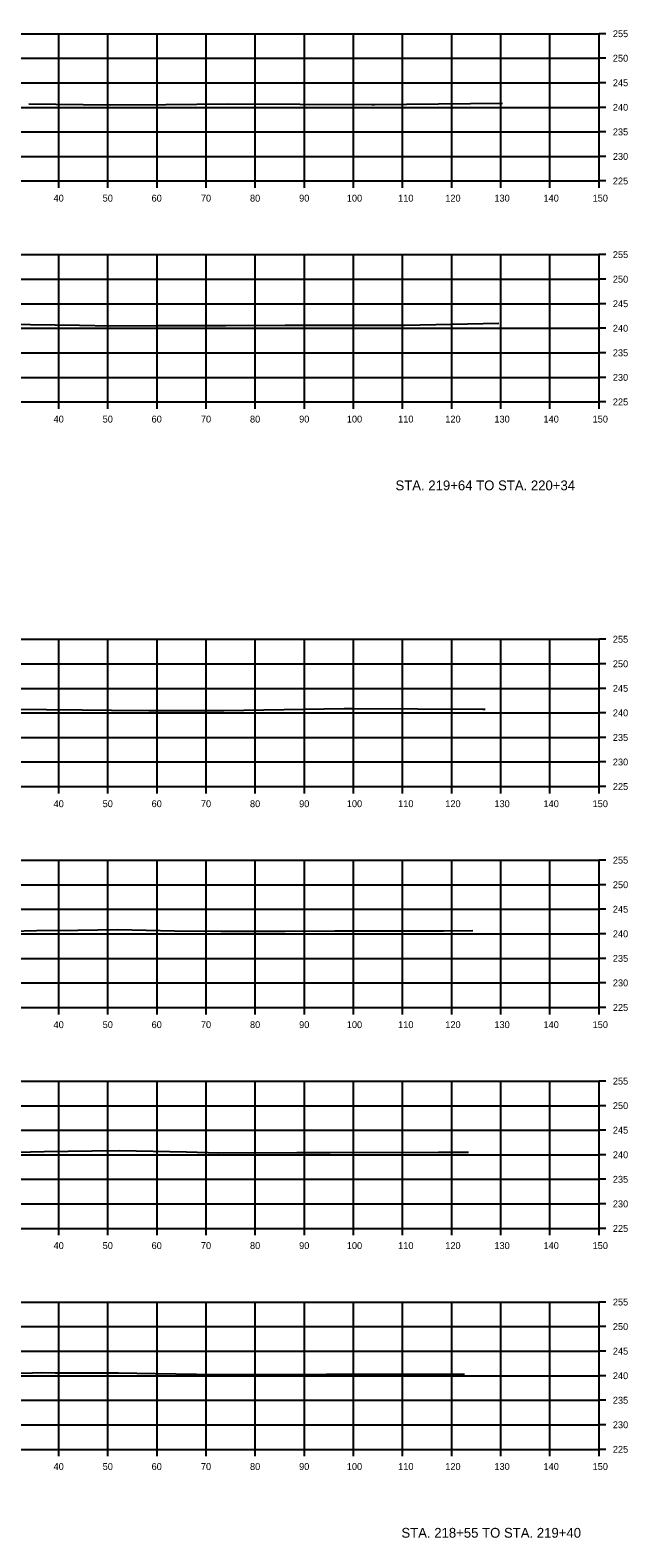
# Model space of a CAD drawing. Extents: x 1369627 to 1374022, y 380035 to 398173.
# Drawn here: x 1372920.4 to 1373042.1, y 384323.6 to 384630.7 of the extents above; entities that cross this region are included whole.
import ezdxf

# ---------------------------------------------------------------- set-up
doc = ezdxf.new("R2010")
doc.units = 0
for name, color, linetype in [('R_Axis', 7, 'Continuous'), ('R_Axis Annot', 7, 'Continuous'), ('R_Draft', 7, 'Continuous'), ('R_Exist Surface', 7, 'Continuous'), ('R_Grid', 7, 'Continuous')]:
    doc.layers.add(name, color=color, linetype=linetype)

msp = doc.modelspace()

# ---------------------------------------------------------------- linework, layer by layer
at = {"layer": 'R_Axis'}
for p, q in [((1373036.21, 384599.94), (1373036.21, 384629.94)), ((1373037.61, 384629.94), (1373036.21, 384629.94)), ((1373037.61, 384624.94), (1373036.21, 384624.94)), ((1373037.61, 384619.94), (1373036.21, 384619.94)), ((1373037.61, 384614.94), (1373036.21, 384614.94)), ((1373037.61, 384609.94), (1373036.21, 384609.94)), ((1373037.61, 384604.94), (1373036.21, 384604.94)), ((1372736.21, 384599.94), (1373036.21, 384599.94)), ((1372926.21, 384598.54), (1372926.21, 384599.94)), ((1372936.21, 384598.54), (1372936.21, 384599.94)), ((1372946.21, 384598.54), (1372946.21, 384599.94)), ((1372956.21, 384598.54), (1372956.21, 384599.94)), ((1372966.21, 384598.54), (1372966.21, 384599.94)), ((1372976.21, 384598.54), (1372976.21, 384599.94)), ((1372986.21, 384598.54), (1372986.21, 384599.94)), ((1372996.21, 384598.54), (1372996.21, 384599.94)), ((1373006.21, 384598.54), (1373006.21, 384599.94)), ((1373016.21, 384598.54), (1373016.21, 384599.94)), ((1373026.21, 384598.54), (1373026.21, 384599.94)), ((1373036.21, 384598.54), (1373036.21, 384599.94)), ((1373037.61, 384599.94), (1373036.21, 384599.94)), ((1373036.21, 384554.94), (1373036.21, 384584.94)), ((1373037.61, 384584.94), (1373036.21, 384584.94)), ((1373037.61, 384579.94), (1373036.21, 384579.94)), ((1373037.61, 384574.94), (1373036.21, 384574.94)), ((1373037.61, 384569.94), (1373036.21, 384569.94)), ((1373037.61, 384564.94), (1373036.21, 384564.94)), ((1373037.61, 384559.94), (1373036.21, 384559.94)), ((1372736.21, 384554.94), (1373036.21, 384554.94)), ((1372926.21, 384553.54), (1372926.21, 384554.94)), ((1372936.21, 384553.54), (1372936.21, 384554.94)), ((1372946.21, 384553.54), (1372946.21, 384554.94)), ((1372956.21, 384553.54), (1372956.21, 384554.94)), ((1372966.21, 384553.54), (1372966.21, 384554.94)), ((1372976.21, 384553.54), (1372976.21, 384554.94)), ((1372986.21, 384553.54), (1372986.21, 384554.94)), ((1372996.21, 384553.54), (1372996.21, 384554.94)), ((1373006.21, 384553.54), (1373006.21, 384554.94)), ((1373016.21, 384553.54), (1373016.21, 384554.94)), ((1373026.21, 384553.54), (1373026.21, 384554.94)), ((1373036.21, 384553.54), (1373036.21, 384554.94)), ((1373037.61, 384554.94), (1373036.21, 384554.94)), ((1373036.21, 384476.6), (1373036.21, 384506.6)), ((1373037.61, 384506.6), (1373036.21, 384506.6)), ((1373037.61, 384501.6), (1373036.21, 384501.6)), ((1373037.61, 384496.6), (1373036.21, 384496.6)), ((1373037.61, 384491.6), (1373036.21, 384491.6)), ((1373037.61, 384486.6), (1373036.21, 384486.6)), ((1373037.61, 384481.6), (1373036.21, 384481.6)), ((1372736.21, 384476.6), (1373036.21, 384476.6)), ((1372926.21, 384475.2), (1372926.21, 384476.6)), ((1372936.21, 384475.2), (1372936.21, 384476.6)), ((1372946.21, 384475.2), (1372946.21, 384476.6)), ((1372956.21, 384475.2), (1372956.21, 384476.6)), ((1372966.21, 384475.2), (1372966.21, 384476.6)), ((1372976.21, 384475.2), (1372976.21, 384476.6)), ((1372986.21, 384475.2), (1372986.21, 384476.6)), ((1372996.21, 384475.2), (1372996.21, 384476.6)), ((1373006.21, 384475.2), (1373006.21, 384476.6)), ((1373016.21, 384475.2), (1373016.21, 384476.6)), ((1373026.21, 384475.2), (1373026.21, 384476.6)), ((1373036.21, 384475.2), (1373036.21, 384476.6)), ((1373037.61, 384476.6), (1373036.21, 384476.6)), ((1373036.21, 384431.6), (1373036.21, 384461.6)), ((1373037.61, 384461.6), (1373036.21, 384461.6)), ((1373037.61, 384456.6), (1373036.21, 384456.6)), ((1373037.61, 384451.6), (1373036.21, 384451.6)), ((1373037.61, 384446.6), (1373036.21, 384446.6)), ((1373037.61, 384441.6), (1373036.21, 384441.6)), ((1373037.61, 384436.6), (1373036.21, 384436.6)), ((1372736.21, 384431.6), (1373036.21, 384431.6)), ((1372926.21, 384430.2), (1372926.21, 384431.6)), ((1372936.21, 384430.2), (1372936.21, 384431.6)), ((1372946.21, 384430.2), (1372946.21, 384431.6)), ((1372956.21, 384430.2), (1372956.21, 384431.6)), ((1372966.21, 384430.2), (1372966.21, 384431.6)), ((1372976.21, 384430.2), (1372976.21, 384431.6)), ((1372986.21, 384430.2), (1372986.21, 384431.6)), ((1372996.21, 384430.2), (1372996.21, 384431.6)), ((1373006.21, 384430.2), (1373006.21, 384431.6)), ((1373016.21, 384430.2), (1373016.21, 384431.6)), ((1373026.21, 384430.2), (1373026.21, 384431.6)), ((1373036.21, 384430.2), (1373036.21, 384431.6)), ((1373037.61, 384431.6), (1373036.21, 384431.6)), ((1373036.21, 384386.6), (1373036.21, 384416.6)), ((1373037.61, 384416.6), (1373036.21, 384416.6)), ((1373037.61, 384411.6), (1373036.21, 384411.6)), ((1373037.61, 384406.6), (1373036.21, 384406.6)), ((1373037.61, 384401.6), (1373036.21, 384401.6)), ((1373037.61, 384396.6), (1373036.21, 384396.6)), ((1373037.61, 384391.6), (1373036.21, 384391.6)), ((1372736.21, 384386.6), (1373036.21, 384386.6)), ((1372926.21, 384385.2), (1372926.21, 384386.6)), ((1372936.21, 384385.2), (1372936.21, 384386.6)), ((1372946.21, 384385.2), (1372946.21, 384386.6)), ((1372956.21, 384385.2), (1372956.21, 384386.6)), ((1372966.21, 384385.2), (1372966.21, 384386.6)), ((1372976.21, 384385.2), (1372976.21, 384386.6)), ((1372986.21, 384385.2), (1372986.21, 384386.6)), ((1372996.21, 384385.2), (1372996.21, 384386.6)), ((1373006.21, 384385.2), (1373006.21, 384386.6)), ((1373016.21, 384385.2), (1373016.21, 384386.6)), ((1373026.21, 384385.2), (1373026.21, 384386.6)), ((1373036.21, 384385.2), (1373036.21, 384386.6)), ((1373037.61, 384386.6), (1373036.21, 384386.6)), ((1373036.21, 384341.6), (1373036.21, 384371.6)), ((1373037.61, 384371.6), (1373036.21, 384371.6)), ((1373037.61, 384366.6), (1373036.21, 384366.6)), ((1373037.61, 384361.6), (1373036.21, 384361.6)), ((1373037.61, 384356.6), (1373036.21, 384356.6)), ((1373037.61, 384351.6), (1373036.21, 384351.6)), ((1373037.61, 384346.6), (1373036.21, 384346.6)), ((1372736.21, 384341.6), (1373036.21, 384341.6)), ((1372926.21, 384340.2), (1372926.21, 384341.6)), ((1372936.21, 384340.2), (1372936.21, 384341.6)), ((1372946.21, 384340.2), (1372946.21, 384341.6)), ((1372956.21, 384340.2), (1372956.21, 384341.6)), ((1372966.21, 384340.2), (1372966.21, 384341.6)), ((1372976.21, 384340.2), (1372976.21, 384341.6)), ((1372986.21, 384340.2), (1372986.21, 384341.6)), ((1372996.21, 384340.2), (1372996.21, 384341.6)), ((1373006.21, 384340.2), (1373006.21, 384341.6)), ((1373016.21, 384340.2), (1373016.21, 384341.6)), ((1373026.21, 384340.2), (1373026.21, 384341.6)), ((1373036.21, 384340.2), (1373036.21, 384341.6)), ((1373037.61, 384341.6), (1373036.21, 384341.6))]:
    msp.add_line(p, q, dxfattribs=at)
at = {"layer": 'R_Exist Surface'}
for points in [[(1372920.07, 384615.64), (1372936.65, 384615.48), (1372948.01, 384615.55), (1372960.61, 384615.63), (1372989.91, 384615.55), (1372990.12, 384615.55), (1372990.48, 384615.55), (1373016.54, 384615.82)], [(1372915.49, 384570.79), (1372930.4, 384570.54), (1372936.71, 384570.45), (1372946.16, 384570.48), (1372960.18, 384570.48), (1372972.29, 384570.59), (1372988.36, 384570.55), (1372996.61, 384570.54), (1373015.79, 384571)], [(1372916.42, 384492.39), (1372930.96, 384492.24), (1372936.93, 384492.13), (1372944.52, 384492.1), (1372959.81, 384492.08), (1372984.27, 384492.51), (1372985.24, 384492.52), (1372986.07, 384492.52), (1373012.57, 384492.34), (1373012.98, 384492.33)], [(1372916.55, 384447.17), (1372921.68, 384447.29), (1372930.05, 384447.33), (1372938.24, 384447.48), (1372949.76, 384447.21), (1372959.16, 384447.15), (1372972.29, 384447.15), (1372982.41, 384447.18), (1373004.54, 384447.24), (1373010.49, 384447.28)], [(1372917.66, 384402.16), (1372923.2, 384402.28), (1372933.02, 384402.37), (1372938.56, 384402.48), (1372952.19, 384402.18), (1372958.79, 384402.02), (1372974.68, 384402.04), (1372981.45, 384402.04), (1373003.54, 384402.12), (1373009.64, 384402.16)], [(1372911.4, 384357.03), (1372920.87, 384357.2), (1372922.76, 384357.23), (1372925.48, 384357.2), (1372938.37, 384357.16), (1372945.84, 384357.05), (1372958.47, 384356.82), (1372972.47, 384356.86), (1372980.72, 384356.89), (1372997.6, 384356.88), (1373008.81, 384356.89)]]:
    msp.add_lwpolyline(points, dxfattribs=at)
at = {"layer": 'R_Grid'}
for p, q in [((1372736.21, 384629.94), (1373036.21, 384629.94)), ((1372926.21, 384599.94), (1372926.21, 384629.94)), ((1372936.21, 384599.94), (1372936.21, 384629.94)), ((1372946.21, 384599.94), (1372946.21, 384629.94)), ((1372956.21, 384599.94), (1372956.21, 384629.94)), ((1372966.21, 384599.94), (1372966.21, 384629.94)), ((1372976.21, 384599.94), (1372976.21, 384629.94)), ((1372986.21, 384599.94), (1372986.21, 384629.94)), ((1372996.21, 384599.94), (1372996.21, 384629.94)), ((1373006.21, 384599.94), (1373006.21, 384629.94)), ((1373016.21, 384599.94), (1373016.21, 384629.94)), ((1373026.21, 384599.94), (1373026.21, 384629.94)), ((1373036.21, 384599.94), (1373036.21, 384629.94)), ((1372736.21, 384624.94), (1373036.21, 384624.94)), ((1372736.21, 384619.94), (1373036.21, 384619.94)), ((1372736.21, 384614.94), (1373036.21, 384614.94)), ((1372736.21, 384609.94), (1373036.21, 384609.94)), ((1372736.21, 384604.94), (1373036.21, 384604.94)), ((1372736.21, 384599.94), (1373036.21, 384599.94)), ((1372736.21, 384584.94), (1373036.21, 384584.94)), ((1372926.21, 384554.94), (1372926.21, 384584.94)), ((1372936.21, 384554.94), (1372936.21, 384584.94)), ((1372946.21, 384554.94), (1372946.21, 384584.94)), ((1372956.21, 384554.94), (1372956.21, 384584.94)), ((1372966.21, 384554.94), (1372966.21, 384584.94)), ((1372976.21, 384554.94), (1372976.21, 384584.94)), ((1372986.21, 384554.94), (1372986.21, 384584.94)), ((1372996.21, 384554.94), (1372996.21, 384584.94)), ((1373006.21, 384554.94), (1373006.21, 384584.94)), ((1373016.21, 384554.94), (1373016.21, 384584.94)), ((1373026.21, 384554.94), (1373026.21, 384584.94)), ((1373036.21, 384554.94), (1373036.21, 384584.94)), ((1372736.21, 384579.94), (1373036.21, 384579.94)), ((1372736.21, 384574.94), (1373036.21, 384574.94)), ((1372736.21, 384569.94), (1373036.21, 384569.94)), ((1372736.21, 384564.94), (1373036.21, 384564.94)), ((1372736.21, 384559.94), (1373036.21, 384559.94)), ((1372736.21, 384554.94), (1373036.21, 384554.94)), ((1372736.21, 384506.6), (1373036.21, 384506.6)), ((1372926.21, 384476.6), (1372926.21, 384506.6)), ((1372936.21, 384476.6), (1372936.21, 384506.6)), ((1372946.21, 384476.6), (1372946.21, 384506.6)), ((1372956.21, 384476.6), (1372956.21, 384506.6)), ((1372966.21, 384476.6), (1372966.21, 384506.6)), ((1372976.21, 384476.6), (1372976.21, 384506.6)), ((1372986.21, 384476.6), (1372986.21, 384506.6)), ((1372996.21, 384476.6), (1372996.21, 384506.6)), ((1373006.21, 384476.6), (1373006.21, 384506.6)), ((1373016.21, 384476.6), (1373016.21, 384506.6)), ((1373026.21, 384476.6), (1373026.21, 384506.6)), ((1373036.21, 384476.6), (1373036.21, 384506.6)), ((1372736.21, 384501.6), (1373036.21, 384501.6)), ((1372736.21, 384496.6), (1373036.21, 384496.6)), ((1372736.21, 384491.6), (1373036.21, 384491.6)), ((1372736.21, 384486.6), (1373036.21, 384486.6)), ((1372736.21, 384481.6), (1373036.21, 384481.6)), ((1372736.21, 384476.6), (1373036.21, 384476.6)), ((1372736.21, 384461.6), (1373036.21, 384461.6)), ((1372926.21, 384431.6), (1372926.21, 384461.6)), ((1372936.21, 384431.6), (1372936.21, 384461.6)), ((1372946.21, 384431.6), (1372946.21, 384461.6)), ((1372956.21, 384431.6), (1372956.21, 384461.6)), ((1372966.21, 384431.6), (1372966.21, 384461.6)), ((1372976.21, 384431.6), (1372976.21, 384461.6)), ((1372986.21, 384431.6), (1372986.21, 384461.6)), ((1372996.21, 384431.6), (1372996.21, 384461.6)), ((1373006.21, 384431.6), (1373006.21, 384461.6)), ((1373016.21, 384431.6), (1373016.21, 384461.6)), ((1373026.21, 384431.6), (1373026.21, 384461.6)), ((1373036.21, 384431.6), (1373036.21, 384461.6)), ((1372736.21, 384456.6), (1373036.21, 384456.6)), ((1372736.21, 384451.6), (1373036.21, 384451.6)), ((1372736.21, 384446.6), (1373036.21, 384446.6)), ((1372736.21, 384441.6), (1373036.21, 384441.6)), ((1372736.21, 384436.6), (1373036.21, 384436.6)), ((1372736.21, 384431.6), (1373036.21, 384431.6)), ((1372736.21, 384416.6), (1373036.21, 384416.6)), ((1372926.21, 384386.6), (1372926.21, 384416.6)), ((1372936.21, 384386.6), (1372936.21, 384416.6)), ((1372946.21, 384386.6), (1372946.21, 384416.6)), ((1372956.21, 384386.6), (1372956.21, 384416.6)), ((1372966.21, 384386.6), (1372966.21, 384416.6)), ((1372976.21, 384386.6), (1372976.21, 384416.6)), ((1372986.21, 384386.6), (1372986.21, 384416.6)), ((1372996.21, 384386.6), (1372996.21, 384416.6)), ((1373006.21, 384386.6), (1373006.21, 384416.6)), ((1373016.21, 384386.6), (1373016.21, 384416.6)), ((1373026.21, 384386.6), (1373026.21, 384416.6)), ((1373036.21, 384386.6), (1373036.21, 384416.6)), ((1372736.21, 384411.6), (1373036.21, 384411.6)), ((1372736.21, 384406.6), (1373036.21, 384406.6)), ((1372736.21, 384401.6), (1373036.21, 384401.6)), ((1372736.21, 384396.6), (1373036.21, 384396.6)), ((1372736.21, 384391.6), (1373036.21, 384391.6)), ((1372736.21, 384386.6), (1373036.21, 384386.6)), ((1372736.21, 384371.6), (1373036.21, 384371.6)), ((1372926.21, 384341.6), (1372926.21, 384371.6)), ((1372936.21, 384341.6), (1372936.21, 384371.6)), ((1372946.21, 384341.6), (1372946.21, 384371.6)), ((1372956.21, 384341.6), (1372956.21, 384371.6)), ((1372966.21, 384341.6), (1372966.21, 384371.6)), ((1372976.21, 384341.6), (1372976.21, 384371.6)), ((1372986.21, 384341.6), (1372986.21, 384371.6)), ((1372996.21, 384341.6), (1372996.21, 384371.6)), ((1373006.21, 384341.6), (1373006.21, 384371.6)), ((1373016.21, 384341.6), (1373016.21, 384371.6)), ((1373026.21, 384341.6), (1373026.21, 384371.6)), ((1373036.21, 384341.6), (1373036.21, 384371.6)), ((1372736.21, 384366.6), (1373036.21, 384366.6)), ((1372736.21, 384361.6), (1373036.21, 384361.6)), ((1372736.21, 384356.6), (1373036.21, 384356.6)), ((1372736.21, 384351.6), (1373036.21, 384351.6)), ((1372736.21, 384346.6), (1373036.21, 384346.6)), ((1372736.21, 384341.6), (1373036.21, 384341.6))]:
    msp.add_line(p, q, dxfattribs=at)

# ---------------------------------------------------------------- texts
at = {"layer": 'R_Axis Annot'}
for s, p in [('255', (1373039.01, 384629.24)), ('250', (1373039.01, 384624.24)), ('245', (1373039.01, 384619.24)), ('240', (1373039.01, 384614.24)), ('235', (1373039.01, 384609.24)), ('230', (1373039.01, 384604.24)), ('225', (1373039.01, 384599.24)), ('40', (1372925.13, 384595.74)), ('50', (1372935.13, 384595.74)), ('60', (1372945.09, 384595.74)), ('70', (1372955.13, 384595.74)), ('80', (1372965.13, 384595.74)), ('90', (1372975.13, 384595.74)), ('100', (1372984.84, 384595.74)), ('110', (1372995.29, 384595.74)), ('120', (1373004.89, 384595.74)), ('130', (1373014.89, 384595.74)), ('140', (1373024.89, 384595.74)), ('150', (1373034.89, 384595.74)), ('255', (1373039.01, 384584.24)), ('250', (1373039.01, 384579.24)), ('245', (1373039.01, 384574.24)), ('240', (1373039.01, 384569.24)), ('235', (1373039.01, 384564.24)), ('230', (1373039.01, 384559.24)), ('225', (1373039.01, 384554.24)), ('40', (1372925.13, 384550.74)), ('50', (1372935.13, 384550.74)), ('60', (1372945.09, 384550.74)), ('70', (1372955.13, 384550.74)), ('80', (1372965.13, 384550.74)), ('90', (1372975.13, 384550.74)), ('100', (1372984.84, 384550.74)), ('110', (1372995.29, 384550.74)), ('120', (1373004.89, 384550.74)), ('130', (1373014.89, 384550.74)), ('140', (1373024.89, 384550.74)), ('150', (1373034.89, 384550.74)), ('255', (1373039.01, 384505.9)), ('250', (1373039.01, 384500.9)), ('245', (1373039.01, 384495.9)), ('240', (1373039.01, 384490.9)), ('235', (1373039.01, 384485.9)), ('230', (1373039.01, 384480.9)), ('225', (1373039.01, 384475.9)), ('40', (1372925.13, 384472.4)), ('50', (1372935.13, 384472.4)), ('60', (1372945.09, 384472.4)), ('70', (1372955.13, 384472.4)), ('80', (1372965.13, 384472.4)), ('90', (1372975.13, 384472.4)), ('100', (1372984.84, 384472.4)), ('110', (1372995.29, 384472.4)), ('120', (1373004.89, 384472.4)), ('130', (1373014.89, 384472.4)), ('140', (1373024.89, 384472.4)), ('150', (1373034.89, 384472.4)), ('255', (1373039.01, 384460.9)), ('250', (1373039.01, 384455.9)), ('245', (1373039.01, 384450.9)), ('240', (1373039.01, 384445.9)), ('235', (1373039.01, 384440.9)), ('230', (1373039.01, 384435.9)), ('225', (1373039.01, 384430.9)), ('40', (1372925.13, 384427.4)), ('50', (1372935.13, 384427.4)), ('60', (1372945.09, 384427.4)), ('70', (1372955.13, 384427.4)), ('80', (1372965.13, 384427.4)), ('90', (1372975.13, 384427.4)), ('100', (1372984.84, 384427.4)), ('110', (1372995.29, 384427.4)), ('120', (1373004.89, 384427.4)), ('130', (1373014.89, 384427.4)), ('140', (1373024.89, 384427.4)), ('150', (1373034.89, 384427.4)), ('255', (1373039.01, 384415.9)), ('250', (1373039.01, 384410.9)), ('245', (1373039.01, 384405.9)), ('240', (1373039.01, 384400.9)), ('235', (1373039.01, 384395.9)), ('230', (1373039.01, 384390.9)), ('225', (1373039.01, 384385.9)), ('40', (1372925.13, 384382.4)), ('50', (1372935.13, 384382.4)), ('60', (1372945.09, 384382.4)), ('70', (1372955.13, 384382.4)), ('80', (1372965.13, 384382.4)), ('90', (1372975.13, 384382.4)), ('100', (1372984.84, 384382.4)), ('110', (1372995.29, 384382.4)), ('120', (1373004.89, 384382.4)), ('130', (1373014.89, 384382.4)), ('140', (1373024.89, 384382.4)), ('150', (1373034.89, 384382.4)), ('255', (1373039.01, 384370.9)), ('250', (1373039.01, 384365.9)), ('245', (1373039.01, 384360.9)), ('240', (1373039.01, 384355.9)), ('235', (1373039.01, 384350.9)), ('230', (1373039.01, 384345.9)), ('225', (1373039.01, 384340.9)), ('40', (1372925.13, 384337.4)), ('50', (1372935.13, 384337.4)), ('60', (1372945.09, 384337.4)), ('70', (1372955.13, 384337.4)), ('80', (1372965.13, 384337.4)), ('90', (1372975.13, 384337.4)), ('100', (1372984.84, 384337.4)), ('110', (1372995.29, 384337.4)), ('120', (1373004.89, 384337.4)), ('130', (1373014.89, 384337.4)), ('140', (1373024.89, 384337.4)), ('150', (1373034.89, 384337.4))]:
    msp.add_text(s, height=1.4, dxfattribs=at).set_placement(p)
at = {"layer": 'R_Draft'}
for s, p in [('STA. 219+64 TO STA. 220+34', (1372994.75, 384536.94)), ('STA. 218+55 TO STA. 219+40', (1372995.96, 384323.6))]:
    msp.add_text(s, height=2, dxfattribs=at).set_placement(p)

doc.saveas('drawing.dxf')
